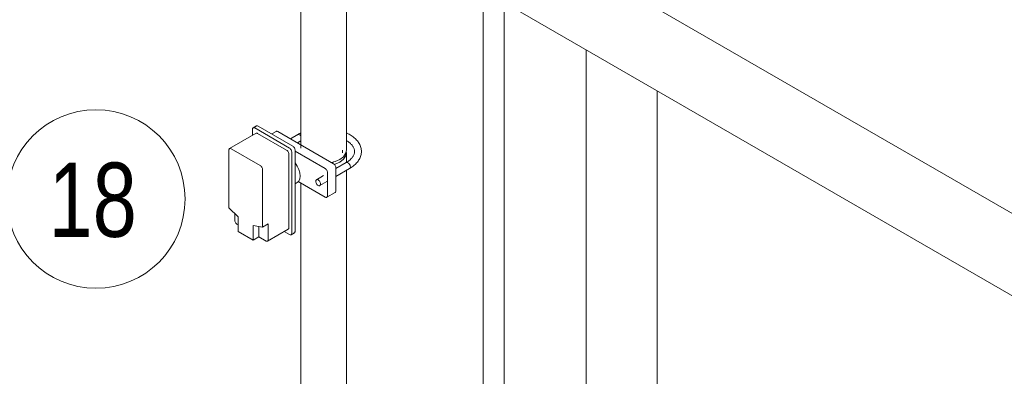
# Model space of a CAD drawing. Header units: centimetres. Extents: x -1589 to 108054, y -205274 to 31709.
# Tile 275 of 281: x 25519 to 25677, y 27500 to 27557. Entities that reach past the tile are written whole.
import ezdxf

# ---------------------------------------------------------------- set-up
doc = ezdxf.new("R2010")
doc.units = ezdxf.units.CM
doc.header["$LTSCALE"] = 0.01
doc.header["$MEASUREMENT"] = 0
doc.layers.add('A-ANNO-NOTE', color=7, linetype='Continuous', lineweight=30)
doc.layers.add('P-PIPE', color=7, linetype='Continuous', lineweight=9)
doc.styles.add('Century Gothic', font='GOTHIC.TTF', dxfattribs={"width": 0.8, "height": 119.0625})

msp = doc.modelspace()

# ---------------------------------------------------------------- linework, layer by layer
at = {"layer": 'A-ANNO-NOTE', "lineweight": 9}
msp.add_circle((25531.03037, 27528.01833), 14.3207, dxfattribs=at)
at = {"layer": 'P-PIPE', "color": 1, "true_color": 0xff0000}
for p, q in [((25757.02403, 27480.12667), (25391.87893, 27690.94329)), ((25380.44893, 27684.34418), (25751.30903, 27470.228))]:
    msp.add_line(p, q, dxfattribs=at)
at = {"layer": 'P-PIPE', "color": 106}
for p, q in [((25563.94757, 27578.40119), (25563.94837, 27536.16941)), ((25571.24837, 27535.84539), (25571.24765, 27574.18649)), ((25593.19404, 27561.15677), (25593.19404, 27479.70529)), ((25596.56404, 27483.56228), (25596.56404, 27559.57006)), ((25556.81248, 27539.74845), (25556.27508, 27539.43818)), ((25557.06248, 27539.72368), (25562.64863, 27536.49852)), ((25556.7347, 27538.56045), (25552.49206, 27536.11096)), ((25556.17153, 27539.20929), (25556.17153, 27538.23264)), ((25562.11123, 27536.18825), (25556.52508, 27539.41342)), ((25556.9847, 27538.53568), (25561.65161, 27535.84124)), ((25559.95911, 27538.87071), (25559.24949, 27538.46102)), ((25560.20911, 27538.84595), (25569.18936, 27533.6612)), ((25563.46964, 27538.34247), (25562.2754, 27537.65297)), ((25563.3754, 27537.01789), (25563.95007, 27537.34967)), ((25552.38851, 27535.88207), (25552.38851, 27526.623)), ((25557.40897, 27533.39175), (25552.74206, 27536.08619)), ((25562.00516, 27535.22887), (25562.00516, 27523.38967)), ((25562.46478, 27522.51194), (25562.46478, 27535.57588)), ((25563.00218, 27535.88615), (25563.00218, 27522.8222)), ((25567.84586, 27532.88553), (25563.00218, 27535.68203)), ((25570.61337, 27535.43708), (25570.61337, 27535.84533)), ((25571.24837, 27533.89651), (25571.24837, 27535.43708)), ((25571.21246, 27533.87215), (25569.54292, 27532.90824)), ((25557.76252, 27523.52031), (25557.76252, 27532.77938)), ((25567.56079, 27531.76386), (25566.43242, 27531.11239)), ((25568.19941, 27528.51727), (25568.19941, 27532.27315)), ((25569.54292, 27533.04882), (25569.54292, 27529.29294)), ((25569.54292, 27531.63807), (25571.76246, 27532.91952)), ((25571.24837, 27478.47584), (25571.24837, 27532.62271)), ((25563.00218, 27530.453), (25563.34009, 27530.64809)), ((25563.51716, 27530.81232), (25567.84586, 27528.31314)), ((25563.94837, 27530.56336), (25563.94837, 27478.47554)), ((25566.98242, 27530.15976), (25568.11079, 27530.81123)), ((25568.09586, 27528.28838), (25569.43936, 27529.06405)), ((25552.38851, 27526.623), (25553.87343, 27525.14514)), ((25553.32189, 27524.58175), (25553.32189, 27525.69406)), ((25553.87343, 27523.85507), (25553.67544, 27523.96938)), ((25553.87343, 27525.14514), (25553.87343, 27522.7773)), ((25556.27759, 27521.38925), (25556.27759, 27523.75709)), ((25556.27759, 27523.75709), (25557.76252, 27523.52031)), ((25557.76252, 27523.52031), (25558.6959, 27524.0592)), ((25558.6959, 27524.0592), (25558.6959, 27521.47907)), ((25553.87343, 27522.7773), (25556.27759, 27521.38925)), ((25557.21098, 27523.60826), (25557.21098, 27521.92814)), ((25558.59235, 27521.25018), (25561.90161, 27523.16078)), ((25561.26772, 27522.79481), (25562.11123, 27522.30781)), ((25562.36123, 27522.28305), (25562.89863, 27522.59332)), ((25557.21098, 27521.92814), (25556.27759, 27521.38925)), ((25558.34235, 27521.27494), (25557.21098, 27521.92814))]:
    msp.add_line(p, q, dxfattribs=at)
at = {"layer": 'P-PIPE', "color": 30, "true_color": 0xff8000}
for p, q in [((25609.72067, 27551.97408), (25609.72067, 27483.24517)), ((25621.15067, 27483.24517), (25621.15067, 27545.37497))]:
    msp.add_line(p, q, dxfattribs=at)
at = {"layer": 'P-PIPE', "color": 106}
for points in [[(25556.7563, 27539.69634, 0), (25556.81248, 27539.74845, 0), (25556.88571, 27539.77105, 0), (25556.97098, 27539.7626, 0), (25557.06248, 27539.72368, 0)], [(25556.52508, 27539.41342, 0), (25556.43358, 27539.45234, 0), (25556.34831, 27539.46078, 0), (25556.27508, 27539.43818, 0), (25556.2189, 27539.38607, 0), (25556.18358, 27539.308, 0), (25556.17153, 27539.20929, 0)], [(25556.7347, 27538.56045, 0), (25556.80792, 27538.58305, 0), (25556.8932, 27538.5746, 0), (25556.9847, 27538.53568, 0)], [(25559.95911, 27538.87071, 0), (25560.03233, 27538.89332, 0), (25560.1176, 27538.88487, 0), (25560.20911, 27538.84595, 0)], [(25563.70929, 27538.33564, 0), (25563.60863, 27538.37845, 0), (25563.51483, 27538.38774, 0), (25563.43429, 27538.36288, 0), (25563.37248, 27538.30556, 0)], [(25563.9515, 27538.62899, 0), (25563.77244, 27538.5438, 0), (25563.59236, 27538.4509, 0), (25563.43429, 27538.36288, 0)], [(25563.46964, 27538.34247, 0), (25563.55019, 27538.36733, 0), (25563.64399, 27538.35804, 0)], [(25563.74464, 27538.31523, 0), (25563.8453, 27538.24181, 0), (25563.9391, 27538.14279, 0)], [(25573.64837, 27535.6412, 0), (25573.64266, 27535.80622, 0), (25573.62556, 27535.97061, 0), (25573.59721, 27536.13378, 0), (25573.55782, 27536.29516, 0), (25573.50768, 27536.45426, 0), (25573.44712, 27536.61065, 0), (25573.3765, 27536.76395, 0), (25573.29618, 27536.91388, 0), (25573.20654, 27537.0602, 0), (25573.10795, 27537.20272, 0), (25573.00076, 27537.34131, 0), (25572.88531, 27537.47587, 0), (25572.7619, 27537.60629, 0), (25572.63085, 27537.73253, 0), (25572.49244, 27537.85451, 0), (25572.34694, 27537.97219, 0), (25572.19461, 27538.08551, 0), (25572.03572, 27538.19443, 0), (25571.87052, 27538.29889, 0), (25571.69926, 27538.39884, 0), (25571.52221, 27538.49423, 0), (25571.33961, 27538.58499, 0), (25571.24832, 27538.62681, 0)], [(25562.64863, 27536.49852, 0), (25562.74013, 27536.43178, 0), (25562.8254, 27536.34177, 0), (25562.89863, 27536.23461, 0), (25562.95481, 27536.11762, 0), (25562.99013, 27535.99877, 0), (25563.00218, 27535.88615, 0)], [(25572.54837, 27535.6412, 0), (25572.54529, 27535.73015, 0), (25572.53601, 27535.81932, 0), (25572.52044, 27535.9089, 0), (25572.49843, 27535.99904, 0), (25572.4698, 27536.08986, 0), (25572.43434, 27536.18137, 0), (25572.39186, 27536.27355, 0), (25572.34216, 27536.36629, 0), (25572.28507, 27536.45945, 0), (25572.22047, 27536.55282, 0), (25572.14825, 27536.64617, 0), (25572.06838, 27536.73923, 0), (25571.98085, 27536.83172, 0), (25571.8857, 27536.92336, 0), (25571.783, 27537.01385, 0), (25571.67287, 27537.10292, 0), (25571.55544, 27537.19026, 0), (25571.4309, 27537.27563, 0), (25571.29943, 27537.35875, 0)], [(25552.74206, 27536.08619, 0), (25552.65055, 27536.12511, 0), (25552.56528, 27536.13356, 0), (25552.49206, 27536.11096, 0), (25552.43587, 27536.05884, 0), (25552.40055, 27535.98077, 0), (25552.38851, 27535.88207, 0)], [(25561.65161, 27535.84124, 0), (25561.74311, 27535.7745, 0), (25561.82838, 27535.68449, 0), (25561.90161, 27535.57733, 0), (25561.95779, 27535.46034, 0), (25561.99311, 27535.34149, 0), (25562.00516, 27535.22887, 0)], [(25562.46478, 27535.57588, 0), (25562.45273, 27535.6885, 0), (25562.41741, 27535.80735, 0), (25562.36123, 27535.92434, 0), (25562.288, 27536.0315, 0), (25562.20273, 27536.12151, 0), (25562.11123, 27536.18825, 0)], [(25571.24837, 27535.84537, 0), (25571.124, 27535.29994, 0), (25570.75937, 27534.79168, 0), (25570.17931, 27534.35522, 0)], [(25570.17931, 27533.94697, 0), (25570.75937, 27534.38341, 0), (25571.124, 27534.89166, 0), (25571.24837, 27535.43708, 0), (25571.23058, 27535.64285, 0)], [(25572.54837, 27535.6412, 0), (25572.54529, 27535.55225, 0), (25572.53601, 27535.46309, 0), (25572.52044, 27535.37351, 0), (25572.49843, 27535.28336, 0), (25572.4698, 27535.19254, 0), (25572.43434, 27535.10103, 0), (25572.39186, 27535.00886, 0), (25572.34216, 27534.91611, 0), (25572.28507, 27534.82295, 0), (25572.22047, 27534.72958, 0), (25572.14825, 27534.63624, 0), (25572.06838, 27534.54317, 0), (25571.98085, 27534.45068, 0), (25571.8857, 27534.35904, 0), (25571.783, 27534.26855, 0), (25571.67287, 27534.17949, 0), (25571.55544, 27534.09214, 0), (25571.4309, 27534.00677, 0), (25571.29943, 27533.92365, 0), (25571.21246, 27533.87215, 0)], [(25573.64837, 27535.6412, 0), (25573.64266, 27535.47618, 0), (25573.62556, 27535.31179, 0), (25573.59721, 27535.14862, 0), (25573.55782, 27534.98724, 0), (25573.50768, 27534.82814, 0), (25573.44712, 27534.67175, 0), (25573.3765, 27534.51845, 0), (25573.29618, 27534.36852, 0), (25573.20654, 27534.22221, 0), (25573.10795, 27534.07968, 0), (25573.00076, 27533.94109, 0), (25572.88531, 27533.80654, 0), (25572.7619, 27533.67611, 0), (25572.63085, 27533.54988, 0), (25572.49244, 27533.42789, 0), (25572.34694, 27533.31022, 0), (25572.19461, 27533.19689, 0), (25572.03572, 27533.08797, 0), (25571.87052, 27532.98351, 0), (25571.76246, 27532.91952, 0)], [(25557.76252, 27532.77938, 0), (25557.75047, 27532.892, 0), (25557.71515, 27533.01085, 0), (25557.65897, 27533.12784, 0), (25557.58574, 27533.235, 0), (25557.50047, 27533.32501, 0), (25557.40897, 27533.39175, 0)], [(25563.00326, 27533.79681, 0), (25563.34009, 27533.3039, 0), (25563.59855, 27532.76575, 0), (25563.76102, 27532.21902, 0), (25563.81644, 27531.70098, 0), (25563.76102, 27531.24693, 0), (25563.59855, 27530.88781, 0), (25563.34009, 27530.64809, 0)], [(25570.17931, 27534.35522, 0), (25569.42337, 27534.02031, 0), (25568.82703, 27533.86113, 0)], [(25569.18399, 27533.95657, 0), (25569.10587, 27533.92958, 0), (25568.84605, 27533.85259, 0)], [(25569.18936, 27533.6612, 0), (25569.28087, 27533.59445, 0), (25569.36614, 27533.50444, 0), (25569.43936, 27533.39729, 0), (25569.49555, 27533.2803, 0), (25569.53087, 27533.16144, 0), (25569.54292, 27533.04882, 0)], [(25569.30084, 27533.57309, 0), (25569.42337, 27533.61208, 0), (25570.17931, 27533.94697, 0)], [(25571.87637, 27533.1713, 0), (25571.86312, 27533.29518, 0), (25571.82427, 27533.42592, 0), (25571.76246, 27533.55461, 0), (25571.68192, 27533.67248, 0), (25571.58812, 27533.77149, 0), (25571.48746, 27533.84491, 0), (25571.3868, 27533.88772, 0), (25571.29301, 27533.89701, 0), (25571.21246, 27533.87215, 0)], [(25571.21246, 27533.87215, 0), (25571.29301, 27533.89701, 0), (25571.3868, 27533.88772, 0), (25571.48746, 27533.84491, 0)], [(25571.48746, 27533.84491, 0), (25571.58812, 27533.77149, 0), (25571.68192, 27533.67248, 0), (25571.76246, 27533.55461, 0), (25571.82427, 27533.42592, 0), (25571.86312, 27533.29518, 0), (25571.87637, 27533.1713, 0), (25571.86312, 27533.06272, 0), (25571.82427, 27532.97684, 0), (25571.76246, 27532.91952, 0)], [(25568.19941, 27532.27315, 0), (25568.18737, 27532.38577, 0), (25568.15205, 27532.50462, 0), (25568.09586, 27532.62161, 0), (25568.02264, 27532.72877, 0), (25567.93737, 27532.81878, 0), (25567.84586, 27532.88553, 0)], [(25571.76246, 27532.91952, 0), (25571.82427, 27532.97684, 0), (25571.86312, 27533.06272, 0), (25571.87637, 27533.1713, 0)], [(25566.70742, 27531.08515, 0), (25566.60676, 27531.12796, 0), (25566.51297, 27531.13725, 0), (25566.43242, 27531.11239, 0), (25566.37061, 27531.05507, 0), (25566.33176, 27530.96919, 0), (25566.31851, 27530.86061, 0), (25566.33176, 27530.73673, 0), (25566.37061, 27530.60599, 0), (25566.43242, 27530.47731, 0), (25566.51297, 27530.35944, 0), (25566.60676, 27530.26042, 0), (25566.70742, 27530.187, 0)], [(25566.70742, 27530.187, 0), (25566.80808, 27530.14419, 0), (25566.90187, 27530.1349, 0), (25566.98242, 27530.15976, 0), (25567.04422, 27530.21709, 0), (25567.08308, 27530.30296, 0), (25567.09633, 27530.41154, 0), (25567.08308, 27530.53542, 0), (25567.04422, 27530.66616, 0), (25566.98242, 27530.79485, 0), (25566.90187, 27530.91272, 0), (25566.80808, 27531.01173, 0), (25566.70742, 27531.08515, 0)], [(25567.84586, 27528.31314, 0), (25567.93737, 27528.27422, 0), (25568.02264, 27528.26578, 0), (25568.09586, 27528.28838, 0), (25568.15205, 27528.34049, 0), (25568.18737, 27528.41856, 0), (25568.19941, 27528.51727, 0)], [(25569.54292, 27529.29294, 0), (25569.53087, 27529.19423, 0), (25569.49555, 27529.11616, 0), (25569.43936, 27529.06405, 0)], [(25553.67544, 27523.96938, 0), (25553.58394, 27524.03612, 0), (25553.49866, 27524.12614, 0), (25553.42544, 27524.23329, 0), (25553.36926, 27524.35028, 0), (25553.33394, 27524.46914, 0), (25553.32189, 27524.58175, 0)], [(25562.00516, 27523.38967, 0), (25561.99311, 27523.29096, 0), (25561.95779, 27523.21289, 0), (25561.90161, 27523.16078, 0)], [(25562.11123, 27522.30781, 0), (25562.20273, 27522.26889, 0), (25562.288, 27522.26044, 0), (25562.36123, 27522.28305, 0), (25562.41741, 27522.33516, 0), (25562.45273, 27522.41323, 0), (25562.46478, 27522.51194, 0)], [(25563.00218, 27522.8222, 0), (25562.99013, 27522.7235, 0), (25562.95481, 27522.64543, 0), (25562.89863, 27522.59332, 0), (25562.8254, 27522.57071, 0)], [(25558.6959, 27521.47907, 0), (25558.68385, 27521.38036, 0), (25558.64853, 27521.30229, 0), (25558.59235, 27521.25018, 0), (25558.51912, 27521.22758, 0), (25558.43385, 27521.23602, 0), (25558.34235, 27521.27494, 0)]]:
    msp.add_polyline3d(points, dxfattribs=at)

# ---------------------------------------------------------------- texts
at = {"layer": 'A-ANNO-NOTE', "color": 5, "lineweight": 9, "true_color": 0x0000ff, "insert": (25523.42369, 27533.85343), "char_height": 11.90625, "width": 17.9578, "attachment_point": 1, "style": 'Century Gothic'}
msp.add_mtext('18', dxfattribs=at)

doc.saveas('drawing.dxf')
